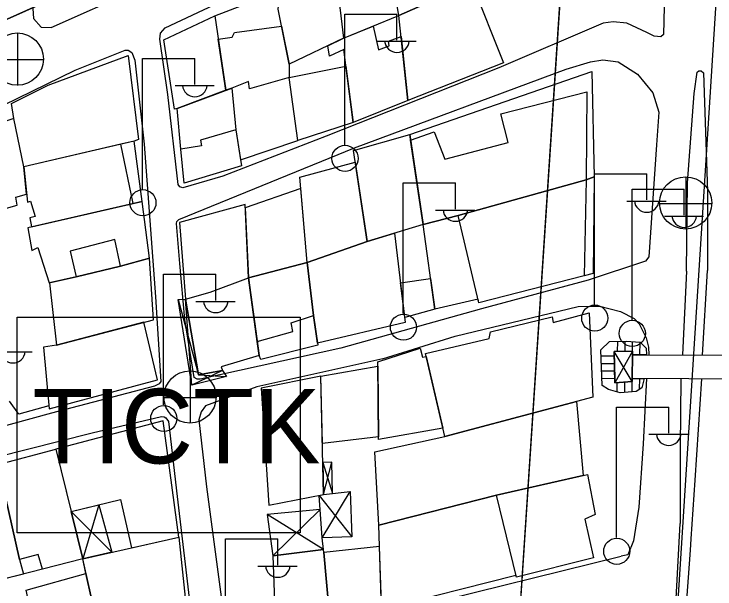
# Model space of a CAD drawing. Extents: x 417997 to 421451, y 4451742 to 4455216.
# Drawn here: x 420002.3 to 420096.3, y 4453416.7 to 4453493.7 of the extents above; entities that cross this region are included whole.
import ezdxf

# ---------------------------------------------------------------- set-up
doc = ezdxf.new("R2010")
doc.units = 0
for name, color, linetype in [('ADAKENARI', 7, 'Continuous'), ('B_Merdiven', 7, 'Continuous'), ('B_Mesken', 7, 'Continuous'), ('B_Sundurma', 7, 'Continuous'), ('B_Teras', 7, 'Continuous'), ('KALDIRIM', 7, 'Continuous'), ('LJ_SEMBOL', 7, 'Continuous'), ('PL_TURZM', 7, 'Continuous'), ('S_Elektrik_Diregi', 7, 'Continuous'), ('S_Rogar_Kapagi', 7, 'Continuous'), ('Sinir_Duvar_tek_tarafa_ait', 7, 'Continuous'), ('TR_TİC_TURIZM_K', 7, 'Continuous'), ('TR_TİCT', 7, 'Continuous'), ('Yol_Insaat', 7, 'Continuous'), ('Yol_Sose', 7, 'Continuous'), ('Yol_Ust_Gecit_Acik', 7, 'Continuous')]:
    doc.layers.add(name, color=color, linetype=linetype)

msp = doc.modelspace()

# ---------------------------------------------------------------- linework, layer by layer
at = {"layer": 'ADAKENARI'}
for p, q in [((420076.745, 4453514.228), (420065.907, 4453348.579)), ((420076.745, 4453514.228), (420065.907, 4453348.579)), ((420033.975, 4453507.611), (419961.346, 4453475.151)), ((420033.975, 4453507.611), (419961.346, 4453475.151))]:
    msp.add_line(p, q, dxfattribs=at)
at = {"layer": 'B_Merdiven'}
for p, q in [((420083.263, 4453448.505), (420083.277, 4453449.838)), ((420084.263, 4453448.522), (420084.277, 4453449.862)), ((420085.258, 4453448.032), (420085.277, 4453449.802)), ((420086.258, 4453448.031), (420086.276, 4453449.723)), ((420081.059, 4453447.901), (420082.8, 4453447.89)), ((420081.092, 4453446.901), (420082.828, 4453446.89)), ((420081.126, 4453445.901), (420082.856, 4453445.89)), ((420081.16, 4453444.9), (420082.884, 4453444.889)), ((420083.207, 4453443.083), (420083.22, 4453444.302)), ((420084.207, 4453443.01), (420084.221, 4453444.392)), ((420085.208, 4453443.078), (420085.226, 4453444.875)), ((420085.226, 4453444.875), (420086.835, 4453444.864)), ((420086.211, 4453443.427), (420086.226, 4453444.868))]:
    msp.add_line(p, q, dxfattribs=at)
msp.add_lwpolyline([(420085.226, 4453444.875), (420086.835, 4453444.864), (420086.485, 4453443.607), (420085.739, 4453443.115), (420083.62, 4453442.97), (420082.021, 4453443.405), (420081.191, 4453443.952), (420081.032, 4453448.698), (420082.168, 4453449.811), (420084.42, 4453449.865), (420086.271, 4453449.728), (420087.094, 4453448.921), (420087.149, 4453448.03), (420085.258, 4453448.032), (420085.264, 4453448.54), (420082.783, 4453448.496), (420082.886, 4453444.809), (420082.901, 4453444.273), (420085.222, 4453444.483)], close=True, dxfattribs=at)
at = {"layer": 'B_Mesken'}
for points in [[(420046.537, 4453490.484), (420053.933, 4453493.515), (420052.227, 4453503.754), (420045.159, 4453501.738)], [(420039.224, 4453487.022), (420037.752, 4453494.379), (420038.26, 4453498.787), (420045.159, 4453501.738), (420046.537, 4453490.484)], [(420053.225, 4453497.763), (420059.624, 4453500.154), (420061.26, 4453496.773), (420053.933, 4453493.515)], [(420055.117, 4453482.148), (420053.933, 4453493.515), (420063.723, 4453497.868), (420067.956, 4453487.176)], [(420024.217, 4453481.052), (420023.868, 4453480.985), (420022.419, 4453490.285), (420029.247, 4453493.47), (420030.75, 4453483.505)], [(420055.117, 4453482.148), (420047.792, 4453479.181), (420046.547, 4453488.98), (420044.653, 4453488.085), (420044.41, 4453489.477), (420046.537, 4453490.484), (420050.481, 4453492.1), (420051.225, 4453488.926), (420052.65, 4453489.482), (420052.535, 4453490.103), (420054.224, 4453490.722)], [(420029.715, 4453490.368), (420031.614, 4453490.606), (420031.9, 4453491.264), (420038.209, 4453492.094), (420039.224, 4453487.022), (420039.243, 4453485.223), (420033.937, 4453483.722), (420033.762, 4453484.684), (420031.526, 4453483.796), (420030.75, 4453483.505)], [(420002.317, 4453479.703), (420002.004, 4453481.724), (420006.92, 4453484.196), (420017.673, 4453488.19), (420019.051, 4453476.889), (420018.446, 4453476.697), (420003.646, 4453473.241)], [(420039.243, 4453485.223), (420046.829, 4453486.76), (420047.792, 4453479.181), (420040.383, 4453476.763)], [(420055.393, 4453477.589), (420079.788, 4453486.045), (420080.137, 4453471.906), (420079.06, 4453471.519), (420061.873, 4453466.725), (420057.212, 4453465.517)], [(420032.708, 4453474.177), (420040.383, 4453476.763), (420039.243, 4453485.223), (420033.937, 4453483.722), (420033.762, 4453484.684), (420031.526, 4453483.796), (420032.092, 4453478.225)], [(420032.092, 4453478.225), (420032.826, 4453473.398), (420025.175, 4453471.048), (420024.714, 4453475.612), (420024.217, 4453481.052), (420024.217, 4453481.052), (420031.526, 4453483.796)], [(420003.646, 4453473.241), (420002.317, 4453479.703), (420000.014, 4453478.947), (419999.73, 4453479.752), (419992.971, 4453477.523), (419992.982, 4453476.527), (419991.831, 4453476.067), (419994.205, 4453465.704), (420002.76, 4453468.086), (420002.611, 4453469.177), (420004.041, 4453469.579)], [(420049.702, 4453463.246), (420047.853, 4453475.414), (420055.393, 4453477.589), (420057.212, 4453465.517)], [(420019.547, 4453468.595), (420018.446, 4453476.697), (420016.659, 4453476.29), (420003.646, 4453473.241), (420004.157, 4453468.501), (420004.567, 4453468.625), (420005.194, 4453466.603), (420004.477, 4453466.391), (420004.707, 4453465.205), (420018.311, 4453468.313)], [(420041.667, 4453460.415), (420040.646, 4453471.879), (420048.089, 4453473.861), (420049.702, 4453463.246)], [(420064.559, 4453455.519), (420058.743, 4453454.157), (420057.212, 4453465.517), (420061.873, 4453466.725), (420079.06, 4453471.519), (420080.137, 4453471.906), (420079.965, 4453458.931), (420078.784, 4453458.65), (420064.675, 4453455.037)], [(420040.785, 4453470.322), (420033.345, 4453467.747), (420033.769, 4453458.372), (420041.667, 4453460.415)], [(420016.626, 4453459.915), (420020.494, 4453460.998), (420019.547, 4453468.595), (420004.189, 4453465.086), (420004.738, 4453462.016), (420005.551, 4453462.44), (420007.08, 4453457.697), (420010.668, 4453458.523)], [(420033.769, 4453458.372), (420033.325, 4453468.183), (420024.533, 4453465.798), (420025.328, 4453455.513), (420028.651, 4453456.44)], [(420053.371, 4453464.355), (420054.803, 4453452.401), (420043.023, 4453449.588), (420042.504, 4453453.311), (420041.667, 4453460.415), (420049.702, 4453463.246)], [(420007.094, 4453457.7), (420008.056, 4453449.327), (420021.026, 4453452.756), (420020.494, 4453460.998), (420016.626, 4453459.915), (420010.668, 4453458.523)], [(420042.504, 4453453.311), (420043.056, 4453449.348), (420035.452, 4453447.412), (420035.192, 4453447.939), (420034.934, 4453449.826), (420033.769, 4453458.372), (420041.667, 4453460.415)], [(420030.12, 4453446.423), (420030.29, 4453445.932), (420027.099, 4453445.346), (420025.328, 4453455.513), (420028.651, 4453456.44), (420033.769, 4453458.372), (420035.192, 4453447.939)], [(420054.171, 4453457.683), (420058.189, 4453458.273), (420058.743, 4453454.157), (420054.724, 4453453.065)], [(420057.504, 4453448.234), (420066.046, 4453450.234), (420066.199, 4453451.128), (420074.505, 4453453.158), (420074.607, 4453452.383), (420079.465, 4453453.673), (420079.954, 4453442.388), (420060.117, 4453437.103)], [(420008.056, 4453449.327), (420006.292, 4453449.064), (420007.048, 4453440.793), (420021.575, 4453444.676), (420019.73, 4453452.413)], [(420059.852, 4453438.23), (420051.217, 4453436.714), (420051.136, 4453447.102), (420056.809, 4453448.939), (420057.089, 4453447.717), (420057.602, 4453447.818)], [(420051.214, 4453437.035), (420043.683, 4453436.169), (420043.459, 4453445.208), (420051.14, 4453446.516)], [(420036.518, 4453427.884), (420043.852, 4453429.327), (420043.459, 4453445.208), (420035.482, 4453443.59)], [(420077.761, 4453441.804), (420078.657, 4453431.882), (420067.027, 4453429.225), (420051.239, 4453425.217), (420050.73, 4453435.05), (420060.117, 4453437.103)], [(420009.995, 4453427.037), (420016.602, 4453428.65), (420018.115, 4453422.17), (420024.447, 4453423.602), (420022.352, 4453439.216), (420007.944, 4453435.399)], [(420000.182, 4453433.359), (420007.944, 4453435.399), (420011.552, 4453420.686), (420006.186, 4453419.298), (420005.579, 4453421.264), (420003.1, 4453420.595)], [(419994.799, 4453423.315), (419992.83, 4453431.822), (420000.182, 4453433.359), (420003.1, 4453420.595), (420003.64, 4453418.652), (420000.893, 4453417.955), (419999.419, 4453424.701)], [(420069.63, 4453418.482), (420051.62, 4453413.913), (420051.239, 4453425.217), (420067.027, 4453429.225), (420079.239, 4453432.015), (420080.261, 4453426.642), (420078.881, 4453426.037), (420080.024, 4453420.815), (420069.689, 4453418.238)], [(420011.552, 4453420.686), (420024.447, 4453423.602), (420026.104, 4453407.852), (420014.996, 4453405.159)], [(420043.874, 4453421.533), (420043.831, 4453421.954), (420037.038, 4453421.103), (420037.321, 4453413.832), (420037.771, 4453411.226), (420044.515, 4453412.337), (420044.629, 4453413.11)], [(420051.336, 4453422.335), (420043.874, 4453421.533), (420044.629, 4453413.11), (420051.596, 4453414.634)], [(420011.552, 4453420.686), (420006.186, 4453419.298), (419995.841, 4453416.674), (419998.981, 4453400.996), (420002.213, 4453401.844), (420002.576, 4453402.399), (420006.896, 4453403.132), (420014.996, 4453405.159), (420011.984, 4453418.738)]]:
    msp.add_lwpolyline(points, close=True, dxfattribs=at)
at = {"layer": 'B_Sundurma'}
for p, q in [((420024.341, 4453455.459), (420027.099, 4453445.346)), ((420026.205, 4453443.972), (420025.328, 4453455.513)), ((420085.222, 4453444.483), (420082.783, 4453448.496)), ((420085.264, 4453448.54), (420082.901, 4453444.273)), ((420030.29, 4453445.932), (420026.205, 4453443.972)), ((420027.099, 4453445.346), (420030.82, 4453445.126)), ((420043.746, 4453433.635), (420045.027, 4453429.453)), ((420043.852, 4453429.327), (420044.974, 4453433.674)), ((420043.236, 4453429.206), (420047.652, 4453423.666)), ((420043.649, 4453423.502), (420047.419, 4453429.71)), ((420013.722, 4453427.947), (420011.552, 4453420.686)), ((420043.372, 4453427.329), (420037.038, 4453421.103)), ((420015.482, 4453421.575), (420009.995, 4453427.037)), ((420043.831, 4453421.954), (420036.295, 4453426.627))]:
    msp.add_line(p, q, dxfattribs=at)
for points in [[(420030.29, 4453445.932), (420030.82, 4453445.126), (420026.205, 4453443.972), (420024.341, 4453455.459), (420025.328, 4453455.513), (420027.099, 4453445.346)], [(420085.264, 4453448.54), (420085.222, 4453444.483), (420082.901, 4453444.273), (420082.783, 4453448.496)], [(420043.746, 4453433.635), (420043.852, 4453429.327), (420045.027, 4453429.453), (420044.974, 4453433.674)], [(420043.649, 4453423.502), (420043.236, 4453429.206), (420043.852, 4453429.327), (420047.419, 4453429.71), (420047.652, 4453423.666)], [(420013.722, 4453427.947), (420015.482, 4453421.575), (420011.552, 4453420.686), (420011.552, 4453420.686), (420009.995, 4453427.037)], [(420043.831, 4453421.954), (420043.649, 4453423.502), (420043.372, 4453427.329), (420036.295, 4453426.627), (420037.038, 4453421.103)]]:
    msp.add_lwpolyline(points, close=True, dxfattribs=at)
at = {"layer": 'B_Teras'}
for points in [[(420024.714, 4453475.612), (420024.217, 4453481.052), (420031.526, 4453483.796), (420032.092, 4453478.225), (420027.332, 4453476.802), (420027.47, 4453476.078)], [(420055.506, 4453476.841), (420058.677, 4453477.92), (420060.091, 4453474.254), (420068.599, 4453476.51), (420067.598, 4453480.362), (420079.15, 4453483.282), (420079.06, 4453471.519), (420061.873, 4453466.725), (420057.212, 4453465.517)], [(420018.311, 4453468.313), (420016.659, 4453476.29), (420003.646, 4453473.241), (420004.157, 4453468.501), (420004.567, 4453468.625), (420005.194, 4453466.603), (420004.477, 4453466.391), (420004.707, 4453465.205)], [(420064.675, 4453455.037), (420061.873, 4453466.725), (420079.06, 4453471.519), (420078.784, 4453458.65)], [(420009.877, 4453461.92), (420010.668, 4453458.523), (420016.626, 4453459.915), (420015.885, 4453463.526)], [(420034.934, 4453449.826), (420039.708, 4453451.165), (420039.501, 4453452.316), (420042.504, 4453453.311), (420041.667, 4453460.415), (420033.769, 4453458.372)], [(420067.027, 4453429.225), (420079.239, 4453432.015), (420080.261, 4453426.642), (420078.881, 4453426.037), (420080.024, 4453420.815), (420069.689, 4453418.238)], [(420014.996, 4453405.159), (420006.896, 4453403.132), (420003.996, 4453416.486), (420011.984, 4453418.738)]]:
    msp.add_lwpolyline(points, close=True, dxfattribs=at)
at = {"layer": 'KALDIRIM'}
msp.add_line((420096.478, 4453496.115), (420075.563, 4453167.825), dxfattribs=at)
msp.add_line((420096.478, 4453496.115), (420075.563, 4453167.825), dxfattribs=at)
at = {"layer": 'LJ_SEMBOL'}
msp.add_lwpolyline([(420002.785, 4453453.102), (420040.717, 4453453.102), (420040.717, 4453424.164), (420002.785, 4453424.164)], close=True, dxfattribs=at)
msp.add_lwpolyline([(420002.785, 4453453.102), (420040.717, 4453453.102), (420040.717, 4453424.164), (420002.785, 4453424.164)], close=True, dxfattribs=at)
at = {"layer": 'PL_TURZM'}
for points in [[(419952.203, 4453694.422), (419961.346, 4453475.151), (420033.975, 4453507.611), (420076.066, 4453526.423), (420080.946, 4453533.453), (420084.074, 4453583.102), (420084.149, 4453587.46), (420083.823, 4453591.806), (420083.101, 4453596.104), (420081.987, 4453600.318), (420080.492, 4453604.412), (420078.628, 4453608.351), (420076.411, 4453612.104), (420073.86, 4453615.637), (420070.995, 4453618.921), (420067.841, 4453621.93)], [(419952.203, 4453694.422), (419961.346, 4453475.151), (420033.975, 4453507.611), (420076.066, 4453526.423), (420080.946, 4453533.453), (420084.074, 4453583.102), (420084.149, 4453587.46), (420083.823, 4453591.806), (420083.101, 4453596.104), (420081.987, 4453600.318), (420080.492, 4453604.412), (420078.628, 4453608.351), (420076.411, 4453612.104), (420073.86, 4453615.637), (420070.995, 4453618.921), (420067.841, 4453621.93)], [(419961.346, 4453475.151), (419963.74, 4453417.744), (419978.18, 4453411.893), (419988.409, 4453401.248), (419997.923, 4453389.08), (420007.852, 4453361.473), (420006.277, 4453340.528), (420065.417, 4453341.088), (420065.907, 4453348.579), (420076.745, 4453514.228), (420080.946, 4453533.453), (420076.066, 4453526.423), (420033.975, 4453507.611), (419961.346, 4453475.151)], [(419961.346, 4453475.151), (419963.74, 4453417.744), (419978.18, 4453411.893), (419988.409, 4453401.248), (419997.923, 4453389.08), (420007.852, 4453361.473), (420006.277, 4453340.528), (420065.417, 4453341.088), (420065.907, 4453348.579), (420076.745, 4453514.228), (420080.946, 4453533.453), (420076.066, 4453526.423), (420033.975, 4453507.611), (419961.346, 4453475.151)]]:
    msp.add_lwpolyline(points, dxfattribs=at)
at = {"layer": 'S_Elektrik_Diregi'}
for p, q in [((420046.684, 4453476.216), (420046.684, 4453493.716)), ((420046.684, 4453493.716), (420053.684, 4453493.716)), ((420053.684, 4453490.216), (420053.684, 4453493.716)), ((420051.024, 4453490.076), (420056.274, 4453490.076)), ((420019.592, 4453470.272), (420019.592, 4453487.772)), ((420019.592, 4453487.772), (420026.593, 4453487.772)), ((420026.593, 4453484.272), (420026.593, 4453487.772)), ((420023.932, 4453484.132), (420029.183, 4453484.132)), ((420080.159, 4453454.804), (420080.159, 4453472.305)), ((420080.159, 4453472.305), (420087.159, 4453472.305)), ((420087.159, 4453468.805), (420087.159, 4453472.305)), ((420054.513, 4453453.587), (420054.513, 4453471.087)), ((420054.513, 4453471.087), (420061.513, 4453471.087)), ((420061.513, 4453467.587), (420061.513, 4453471.087)), ((420085.191, 4453452.757), (420085.191, 4453470.257)), ((420085.191, 4453470.257), (420092.191, 4453470.257)), ((420092.191, 4453466.757), (420092.191, 4453470.257)), ((420084.499, 4453468.665), (420089.749, 4453468.665)), ((420058.853, 4453467.447), (420064.103, 4453467.447)), ((420089.531, 4453466.617), (420094.781, 4453466.617)), ((420022.39, 4453441.343), (420022.39, 4453458.843)), ((420022.39, 4453458.843), (420029.39, 4453458.843)), ((420029.39, 4453455.343), (420029.39, 4453458.843)), ((420026.73, 4453455.203), (420031.98, 4453455.203)), ((419999.54, 4453448.457), (420004.79, 4453448.457)), ((420083.105, 4453423.547), (420083.105, 4453441.047)), ((420083.105, 4453441.047), (420090.105, 4453441.047)), ((420090.105, 4453437.547), (420090.105, 4453441.047)), ((420087.445, 4453437.407), (420092.695, 4453437.407)), ((420030.706, 4453405.87), (420030.706, 4453423.37)), ((420030.706, 4453423.37), (420037.706, 4453423.37)), ((420037.706, 4453419.87), (420037.706, 4453423.37)), ((420035.046, 4453419.73), (420040.296, 4453419.73))]:
    msp.add_line(p, q, dxfattribs=at)
for centre in [(420046.72, 4453474.38), (420019.628, 4453468.436), (420080.195, 4453452.969), (420054.549, 4453451.751), (420085.227, 4453450.922), (420022.426, 4453439.507), (420083.141, 4453421.711)]:
    msp.add_circle(centre, 1.75, dxfattribs=at)
for centre in [(420053.685, 4453490.229), (420026.593, 4453484.285), (420087.16, 4453468.817), (420061.514, 4453467.6), (420092.192, 4453466.77), (420029.391, 4453455.356), (420002.2, 4453448.61), (420090.106, 4453437.56), (420037.707, 4453419.883)]:
    msp.add_arc(centre, 1.658, 184.83843, 355.14641, dxfattribs=at)
at = {"layer": 'S_Rogar_Kapagi'}
for p, q in [((420002.842, 4453484.159), (420002.842, 4453491.159)), ((419999.272, 4453487.624), (420006.272, 4453487.624)), ((420092.432, 4453464.88), (420092.432, 4453471.88)), ((420088.862, 4453468.345), (420095.862, 4453468.345)), ((420025.992, 4453438.872), (420025.992, 4453445.872)), ((420022.422, 4453442.337), (420029.422, 4453442.337))]:
    msp.add_line(p, q, dxfattribs=at)
for centre in [(420002.789, 4453487.688), (420092.379, 4453468.408), (420025.939, 4453442.401)]:
    msp.add_circle(centre, 3.5, dxfattribs=at)
at = {"layer": 'Sinir_Duvar_tek_tarafa_ait'}
for points in [[(420029.247, 4453493.47), (420038.043, 4453496.897)], [(420007.009, 4453441.224), (420002.989, 4453440.075), (420001.758, 4453441.837)]]:
    msp.add_lwpolyline(points, dxfattribs=at)
at = {"layer": 'TR_TİC_TURIZM_K'}
for points in [[(420065.417, 4453341.088), (420065.907, 4453348.579), (420076.745, 4453514.228), (420080.946, 4453533.453), (420076.066, 4453526.423), (420033.975, 4453507.611), (419961.346, 4453475.151), (419963.74, 4453417.744), (419978.18, 4453411.893), (419988.409, 4453401.248), (419997.923, 4453389.08), (420007.852, 4453361.473), (420006.277, 4453340.528), (420065.417, 4453341.088)], [(420065.417, 4453341.088), (420065.907, 4453348.579), (420076.745, 4453514.228), (420080.946, 4453533.453), (420076.066, 4453526.423), (420033.975, 4453507.611), (419961.346, 4453475.151), (419963.74, 4453417.744), (419978.18, 4453411.893), (419988.409, 4453401.248), (419997.923, 4453389.08), (420007.852, 4453361.473), (420006.277, 4453340.528), (420065.417, 4453341.088)], [(420002.785, 4453424.164), (420002.785, 4453453.102), (420040.717, 4453453.102), (420040.717, 4453424.164), (420002.785, 4453424.164)], [(420002.785, 4453424.164), (420002.785, 4453453.102), (420040.717, 4453453.102), (420040.717, 4453424.164), (420002.785, 4453424.164)]]:
    msp.add_lwpolyline(points, dxfattribs=at)
at = {"layer": 'TR_TİCT'}
msp.add_lwpolyline([(419952.203, 4453694.422), (419961.346, 4453475.151), (420033.975, 4453507.611), (420076.066, 4453526.423), (420080.946, 4453533.453), (420084.074, 4453583.102), (420084.149, 4453587.46), (420083.823, 4453591.806), (420083.101, 4453596.104), (420081.987, 4453600.318), (420080.492, 4453604.412), (420078.628, 4453608.351), (420076.411, 4453612.104), (420073.86, 4453615.637), (420070.995, 4453618.921), (420067.841, 4453621.93)], dxfattribs=at)
msp.add_lwpolyline([(419952.203, 4453694.422), (419961.346, 4453475.151), (420033.975, 4453507.611), (420076.066, 4453526.423), (420080.946, 4453533.453), (420084.074, 4453583.102), (420084.149, 4453587.46), (420083.823, 4453591.806), (420083.101, 4453596.104), (420081.987, 4453600.318), (420080.492, 4453604.412), (420078.628, 4453608.351), (420076.411, 4453612.104), (420073.86, 4453615.637), (420070.995, 4453618.921), (420067.841, 4453621.93)], dxfattribs=at)
at = {"layer": 'Yol_Insaat'}
for points in [[(420087.146, 4453444.862), (420086.699, 4453436.133), (420086.125, 4453427.608), (420085.401, 4453423.119), (420084.629, 4453421.258), (420083.75, 4453421.071)], [(420091.734, 4453444.833), (420091.664, 4453435.657), (420091.661, 4453425.449)], [(420090.016, 4453395.276), (420091.661, 4453425.449)], [(420093.083, 4453423.401), (420092.972, 4453421.874)]]:
    msp.add_lwpolyline(points, dxfattribs=at)
at = {"layer": 'Yol_Sose'}
for points in [[(419999.771, 4453627.594), (420000.649, 4453604.033), (420000.663, 4453579.38), (420000.651, 4453550.159), (420001.039, 4453549.668), (420015.726, 4453550.224), (420021.904, 4453550.353), (420021.842, 4453547.498), (420002.642, 4453547.194), (420002.339, 4453546.452), (420003.336, 4453517.295), (420004.95, 4453493.147), (420005.973, 4453491.952), (420007.342, 4453491.93), (420018.829, 4453497.042), (420027.382, 4453501.091), (420028.13, 4453501.905), (420028.445, 4453512.898), (420030.495, 4453543.028), (420032.654, 4453566.177), (420035.072, 4453595.215), (420036.424, 4453622.701)], [(420089.507, 4453494.685), (420089.409, 4453490.982), (420089.05, 4453490.684), (420088.148, 4453490.743), (420087.178, 4453491.267), (420084.483, 4453492.484), (420082.683, 4453492.696), (420081.315, 4453492.51), (420067.321, 4453486.513), (420044.187, 4453477.335), (420030.329, 4453471.993), (420024.972, 4453470.438), (420024.59, 4453470.563), (420024.359, 4453470.886), (420022.953, 4453482.951), (420021.89, 4453490.342), (420021.993, 4453491.154), (420022.603, 4453491.897), (420040.226, 4453500.208)], [(419952.979, 4453425.931), (419942.651, 4453423.571), (419942.321, 4453423.653), (419942.024, 4453424.005), (419939.244, 4453435.143), (419936.324, 4453449.838), (419936.511, 4453451.557), (419937.021, 4453452.368), (419938.317, 4453453.761), (419939.885, 4453454.81), (419942.18, 4453455.795), (419969.79, 4453466.242), (419993.277, 4453477.809), (420010.565, 4453486.181), (420017.267, 4453488.871), (420017.668, 4453488.868), (420018.151, 4453488.555), (420018.543, 4453487.538), (420019.814, 4453476.274)], [(420076.367, 4453486.323), (420079.633, 4453487.334), (420081.261, 4453487.571), (420083.351, 4453487.333)], [(420083.351, 4453487.333), (420085.945, 4453485.673), (420087.998, 4453483.151), (420088.804, 4453480.56), (420088.48, 4453476.175), (420087.454, 4453461.163), (420086.994, 4453460.591), (420079.325, 4453458.04), (420065.015, 4453454.227), (420046.161, 4453448.92), (420027.302, 4453444.769), (420026.895, 4453444.793), (420026.504, 4453445.014), (420025.24, 4453452.792), (420024.563, 4453460.294), (420024.114, 4453465.644), (420024.187, 4453465.92), (420024.457, 4453466.194), (420047.968, 4453475.784), (420076.367, 4453486.323)], [(420093.508, 4453483.081), (420093.943, 4453485.932), (420094.128, 4453486.128), (420094.46, 4453486.1), (420094.756, 4453485.863), (420095.308, 4453469.922), (420095.299, 4453459.354)], [(420092.481, 4453459.266), (420092.612, 4453471.083), (420093.508, 4453483.081)], [(420019.814, 4453476.274), (420021.323, 4453455.836), (420022.025, 4453444.479), (420021.794, 4453444.163), (420021.168, 4453443.842), (420007.368, 4453440.242), (419990.221, 4453435.539), (419973.815, 4453431.308), (419952.936, 4453425.921)], [(420092.481, 4453459.266), (420091.969, 4453448.024)], [(420094.655, 4453448.021), (420095.299, 4453459.354)], [(420051.735, 4453447.497), (420061.5, 4453450.567), (420077.984, 4453454.538), (420080.89, 4453454.551), (420083.657, 4453453.876), (420085.459, 4453452.915), (420086.165, 4453452.215)], [(420086.165, 4453452.215), (420087.075, 4453450.33), (420087.389, 4453449.069), (420087.464, 4453448.029)], [(420051.778, 4453447.51), (420034.892, 4453443.762), (420028.029, 4453441.202), (420027.417, 4453440.425), (420027.112, 4453439.35), (420028.141, 4453430.361), (420030.732, 4453410.913), (420031.084, 4453410.558), (420032.194, 4453410.429), (420038.736, 4453411.037), (420056.252, 4453414.262), (420083.75, 4453421.071)], [(420094.521, 4453444.816), (420093.632, 4453431.227)], [(419956.796, 4453423.715), (419972.216, 4453427.568), (419995.621, 4453433.274), (420012.844, 4453437.588), (420022.122, 4453439.761), (420022.474, 4453439.719), (420022.721, 4453439.6), (420023.073, 4453439.095), (420024.233, 4453429.039), (420026.719, 4453407.886), (420026.305, 4453407.448), (420025.655, 4453407.047), (420014.504, 4453404.375), (419985.607, 4453397.526), (419958.458, 4453391.162), (419951.257, 4453389.513), (419950.828, 4453389.681), (419950.591, 4453390.017), (419948.975, 4453396.739), (419945.456, 4453410.146), (419943.189, 4453419.459), (419943.319, 4453419.801), (419943.854, 4453420.2)], [(420093.632, 4453431.227), (420093.083, 4453423.401)], [(420092.972, 4453421.874), (420092.349, 4453413.324), (420090.481, 4453385.943), (420088.431, 4453353.869), (420087.976, 4453346.458)]]:
    msp.add_lwpolyline(points, dxfattribs=at)
at = {"layer": 'Yol_Ust_Gecit_Acik'}
msp.add_lwpolyline([(420085.258, 4453448.032), (420130.854, 4453447.978), (420130.883, 4453444.586), (420085.226, 4453444.875)], close=True, dxfattribs=at)

# ---------------------------------------------------------------- texts
at = {"layer": 'LJ_SEMBOL'}
msp.add_text('TICTK', height=10, dxfattribs=at).set_placement((420004.812, 4453433.485))
msp.add_text('TICTK', height=10, dxfattribs=at).set_placement((420004.812, 4453433.485))

doc.saveas('drawing.dxf')
